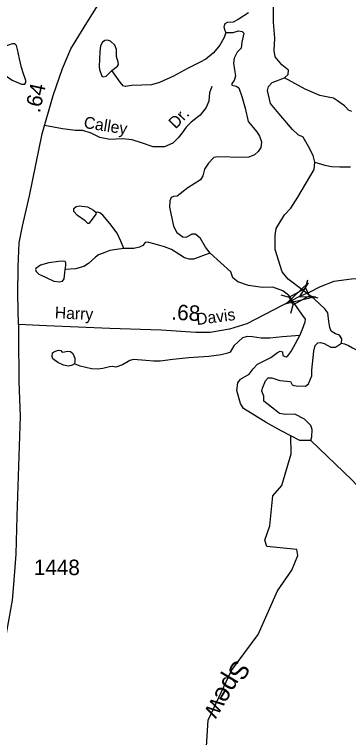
# Model space of a CAD drawing. Extents: x 2056842 to 2160602, y 826753 to 1016856.
# Drawn here: x 2117643 to 2120346, y 1005068 to 1010911 of the extents above; entities that cross this region are included whole.
import ezdxf

# ---------------------------------------------------------------- set-up
doc = ezdxf.new("R2010")
doc.units = 0
for name, color, linetype in [('Exist Hydrographic Creek Single Shore', 7, 'Continuous'), ('Exist Hydrographic Creek Single Shore Label', 7, 'Continuous'), ('Exist Hydrographic Lake Shore', 7, 'Continuous'), ('Exist Hydrographic Misc Water Feature', 7, 'Continuous'), ('Exist Road Non-System Type 51', 7, 'Continuous'), ('Exist Road Non-System Type 51 Label', 7, 'Continuous'), ('Exist Road Secondary Mileage Hundredths English Label', 7, 'Continuous'), ('Exist Road Secondary Structure Standard Bridge Attributed CELL', 7, 'Continuous'), ('Exist Road Secondary Structure Standard Bridge CELL', 7, 'Continuous'), ('Exist Road Secondary Type 51 Attributed', 7, 'Continuous'), ('Exist Road Secondary Type 51 Label', 7, 'Continuous'), ('Exist Road Secondary Type 51 Number Label', 7, 'Continuous')]:
    doc.layers.add(name, color=color, linetype=linetype)

msp = doc.modelspace()

# ---------------------------------------------------------------- linework, layer by layer
at = {"layer": 'Exist Hydrographic Creek Single Shore'}
msp.add_lwpolyline([(2119724.8, 1004480.7), (2119570.3, 1004518.7), (2119547.6, 1004587.2), (2119536, 1004735.4), (2119468.9, 1004786), (2119252, 1004816.8), (2119218.9, 1004850.2), (2119193.9, 1004952.5), (2119208.9, 1005208.2), (2119399, 1005611.1), (2119613.9, 1005902), (2119770.9, 1006253), (2119887, 1006421.3), (2119936, 1006538.3), (2119928, 1006587.8), (2119685.8, 1006612.6), (2119668.8, 1006662.1), (2119709.8, 1006779.3), (2119733.8, 1007021.7), (2119806.4, 1007105.8)], dxfattribs=at)
at = {"layer": 'Exist Hydrographic Lake Shore'}
for points in [[(2119827.6, 1010400.3), (2119857.8, 1010425.9), (2119859, 1010460.1), (2119805.9, 1010505.7), (2119751.4, 1010569.1), (2119743.8, 1010621), (2119748.9, 1010719.8), (2119738.8, 1010849.8), (2119737.5, 1010982.9)], [(2119535.3, 1010924.8), (2119453, 1010871.6), (2119412.4, 1010850), (2119364.3, 1010847.5), (2119345.3, 1010836.1), (2119337.7, 1010810.7), (2119344.1, 1010782.9), (2119353.6, 1010766.2)], [(2119353.6, 1010766.2), (2119411.8, 1010766.2), (2119456.1, 1010780.1), (2119486.5, 1010773.8), (2119497.9, 1010759.8), (2119482.7, 1010686.3), (2119477.6, 1010640), (2119446, 1010605.8), (2119420.7, 1010558.9), (2119414.3, 1010517.1), (2119421.9, 1010465.1), (2119430.8, 1010414.5), (2119420.7, 1010379), (2119401.7, 1010354.9), (2119402.9, 1010341), (2119435.9, 1010330.8), (2119458.7, 1010317.3), (2119482.7, 1010248.9), (2119509.3, 1010155.1), (2119534.6, 1010045.3), (2119603, 1009962.9), (2119625.8, 1009926.6), (2119642.2, 1009882.2), (2119637.2, 1009836.6), (2119615.7, 1009803.7), (2119585.3, 1009777.1), (2119539.7, 1009758.1), (2119485.6, 1009754.3), (2119288.1, 1009761.9), (2119255.2, 1009756.2), (2119213.4, 1009710.6), (2119181.7, 1009662.4), (2119167.8, 1009607.9), (2119147.6, 1009575), (2119046.3, 1009509.1), (2118960.2, 1009442.4), (2118929.8, 1009439.8), (2118912, 1009433.5), (2118899.4, 1009405.6), (2118896.9, 1009353.7), (2118931, 1009200.4), (2118957.6, 1009148.4), (2119004.5, 1009114.2), (2119032.3, 1009110.4), (2119079.2, 1009137.3)], [(2120074.2, 1009718.1), (2120059, 1009772.6), (2120022.3, 1009843.5), (2119979.2, 1009919.5), (2119937.4, 1009939.8), (2119893.1, 1009983.1), (2119781.7, 1010109.8), (2119713.3, 1010190.7), (2119689.3, 1010298.3), (2119696.9, 1010328.8), (2119728.6, 1010362.6), (2119827.6, 1010400.3)], [(2120290.1, 1008253.8), (2120292.6, 1008289.9), (2120272.3, 1008320.3), (2120239.4, 1008330.5), (2120206.5, 1008353.3), (2120193.8, 1008381.1), (2120186.2, 1008429.3), (2120178.6, 1008500.2), (2120153.3, 1008533.2), (2120067.2, 1008613), (2119857, 1008772.6), (2119808.9, 1008830.9), (2119753.2, 1009010.8), (2119753.2, 1009124.8), (2119760.8, 1009183.1), (2119826.6, 1009292), (2119879.8, 1009345.3), (2119935.5, 1009433.9), (2120067.2, 1009659.4), (2120074.2, 1009718.1)], [(2119226.4, 1008981.6), (2119188.1, 1009032.1), (2119147.6, 1009100.5), (2119107, 1009136), (2119079.2, 1009137.3)], [(2119950.8, 1008317.6), (2119972.3, 1008369.5), (2119994.1, 1008427.8), (2119996.6, 1008448.1), (2119968.8, 1008489.9), (2119863.7, 1008640.6), (2119813.1, 1008678.4), (2119732.1, 1008707.5), (2119649.8, 1008705), (2119535.9, 1008720.2), (2119451.1, 1008750.6), (2119410.5, 1008782.3), (2119392.8, 1008831.7), (2119226.4, 1008981.6)], [(2119879.9, 1008185.8), (2119900.2, 1008222.6), (2119950.8, 1008317.6)], [(2120040.2, 1007468.9), (2120048.5, 1007499), (2120052.3, 1007557.3), (2120039.6, 1007589), (2119989, 1007640.9), (2119910.5, 1007680.2), (2119835.8, 1007678.9), (2119787.6, 1007686.5), (2119745.9, 1007718.2), (2119661, 1007786.6), (2119661, 1007825.9), (2119643.3, 1007867.7), (2119648.4, 1007891.7), (2119675, 1007951.3), (2119696.5, 1007974.1), (2119725.6, 1007974.1), (2119790.2, 1007953.8), (2119875, 1007944.6), (2119890.2, 1007919.6), (2119902.9, 1007912), (2119921.9, 1007911.6), (2119997.8, 1007907.8), (2120021.9, 1007925.6), (2120048.5, 1007990.2), (2120049.7, 1008035.8), (2120066.2, 1008189.1), (2120076.3, 1008236), (2120097.8, 1008257.5), (2120118.1, 1008261.3), (2120148.5, 1008251.2), (2120202.9, 1008223.3), (2120240.9, 1008223.3), (2120290.1, 1008253.8)], [(2119879.4, 1007506), (2119801.5, 1007547.8), (2119680, 1007614.3), (2119495, 1007726.6), (2119470.9, 1007768.4), (2119443.1, 1007873.5), (2119449.4, 1007935), (2119470.9, 1007965.4), (2119541.8, 1008005.9), (2119574.8, 1008046.5), (2119608.9, 1008085.7), (2119716.6, 1008140.2), (2119771, 1008180.8), (2119792.5, 1008189.6), (2119811.5, 1008184.6), (2119815.3, 1008155.4), (2119829.3, 1008146.6), (2119841.9, 1008144), (2119854.6, 1008152.9), (2119879.9, 1008185.8)], [(2120040.2, 1007468.9), (2119952.9, 1007468), (2119879.4, 1007506)], [(2121540.1, 1006314.1), (2121500.1, 1006307.4), (2121410.2, 1006307.4), (2121343.7, 1006323), (2121196.7, 1006390), (2121132.2, 1006415.3), (2121034.7, 1006474.8), (2120918.2, 1006580), (2120663.7, 1006838.1), (2120372.6, 1007150.2), (2120040.2, 1007468.9)]]:
    msp.add_lwpolyline(points, dxfattribs=at)
at = {"layer": 'Exist Hydrographic Misc Water Feature'}
for points in [[(2119353.6, 1010766.2), (2119339.6, 1010724.3), (2119304.2, 1010663.5), (2119252.3, 1010602.7), (2119190.2, 1010549.5), (2119140.8, 1010522.9), (2119048.4, 1010477.3), (2118929.4, 1010412.7), (2118817.3, 1010361), (2118752.8, 1010343.3), (2118674.3, 1010340.7), (2118590.7, 1010338.2), (2118542.6, 1010328.1), (2118522.3, 1010335.7), (2118497, 1010364.8), (2118431.2, 1010457.3)], [(2118431.2, 1010457.3), (2118476.7, 1010492.8), (2118484.3, 1010508), (2118481.8, 1010525.7), (2118467.9, 1010571.3), (2118469.1, 1010597.9), (2118469.1, 1010629.6), (2118453.9, 1010663.8), (2118419.8, 1010695.5), (2118394.4, 1010704.3), (2118374.2, 1010701.8), (2118355.2, 1010686.6), (2118338.7, 1010657.4), (2118334.9, 1010610.6), (2118328.6, 1010491.5), (2118329.9, 1010467.4), (2118348.9, 1010412.9), (2118360.3, 1010406.6), (2118384.3, 1010411.7), (2118431.2, 1010457.3)], [(2117492.8, 1010615.1), (2117463.7, 1010575.9), (2117448.5, 1010537.9), (2117452.3, 1010516.3), (2117472.5, 1010489.7), (2117543.4, 1010437.8), (2117623.2, 1010379.5), (2117700.4, 1010349.1), (2117725.8, 1010347.8), (2117735.9, 1010360.5), (2117735.9, 1010377), (2117716.9, 1010431.4), (2117700.4, 1010483.4), (2117682.7, 1010551.8), (2117667.5, 1010629.1), (2117658.7, 1010660.7), (2117646, 1010673.4), (2117625.7, 1010674.7), (2117565, 1010653.1), (2117492.8, 1010615.1)], [(2120371.1, 1010127.3), (2120344.5, 1010137.4), (2120323, 1010162.8), (2120312.2, 1010172.9), (2120257.8, 1010213.5), (2120224.8, 1010233.7), (2120181.8, 1010242.6), (2120113.4, 1010257.8), (2119994.4, 1010307.2), (2119827.6, 1010400.3)], [(2120074.2, 1009718.1), (2120155.2, 1009694), (2120207.1, 1009683.9), (2120275.5, 1009678.8), (2120362.8, 1009680.1)], [(2118303.9, 1009311), (2118301.4, 1009298.2), (2118287.4, 1009277.9), (2118244.4, 1009220.9), (2118236.8, 1009222.2), (2118214, 1009243.7), (2118152, 1009285.5), (2118124.1, 1009318.4), (2118124.1, 1009343.8), (2118141.8, 1009359), (2118165.9, 1009364.1), (2118234.3, 1009356.5), (2118282.4, 1009331.1), (2118303.9, 1009311)], [(2118528, 1009019.6), (2118504, 1009080.4), (2118473.6, 1009145), (2118414.1, 1009222.3), (2118357.1, 1009288.2), (2118333, 1009309.7), (2118316.6, 1009313.5), (2118303.9, 1009311)], [(2119226.4, 1008981.6), (2119185.9, 1008967.6), (2119128.9, 1008946.1), (2119092.2, 1008934.7), (2119055.5, 1008933.4), (2119017.5, 1008944.8), (2118982.1, 1008970.2), (2118913.7, 1009010.7), (2118858, 1009032.3), (2118780.7, 1009053.8), (2118718.7, 1009071.5), (2118701, 1009069), (2118682, 1009044.9), (2118655.4, 1009029.7), (2118608.5, 1009019.6), (2118528, 1009019.6)], [(2118528, 1009019.6), (2118468.5, 1009011.9), (2118415.3, 1009004.3), (2118374.8, 1008987.8), (2118321.6, 1008970), (2118297.6, 1008951), (2118241.9, 1008899.1), (2118205.1, 1008873.8), (2118138, 1008854.8), (2118053.2, 1008849.7)], [(2118053.2, 1008849.7), (2118057.4, 1008882.6), (2118059.9, 1008905.4), (2118052.3, 1008914.3), (2118039.7, 1008918.1), (2118000.4, 1008914.3), (2117920.6, 1008904.2), (2117853.5, 1008885.2), (2117816.8, 1008859.8), (2117813, 1008849.7), (2117818.1, 1008833.2), (2117840.9, 1008811.7), (2117892.8, 1008787.6), (2117961.2, 1008755.9), (2118006.7, 1008749.6), (2118030.8, 1008755.9), (2118044.7, 1008774.9), (2118051.1, 1008824.4), (2118053.2, 1008849.7)], [(2119950.8, 1008317.6), (2119810.6, 1008306.2), (2119709.4, 1008294.8), (2119639.7, 1008296), (2119570.1, 1008306.2), (2119528.3, 1008308.7), (2119487.8, 1008297.3), (2119418.1, 1008234), (2119389, 1008183.3), (2119370, 1008173.2), (2119315.6, 1008160.5), (2119215.6, 1008147.8), (2119054.7, 1008136.4), (2118923.7, 1008123.7), (2118821.1, 1008108.5), (2118766.7, 1008108.5), (2118704.7, 1008114.9), (2118605.9, 1008122.5), (2118576, 1008114.9), (2118516.5, 1008080.7), (2118462.1, 1008061.7), (2118436.7, 1008065.5), (2118412.7, 1008064.2), (2118358.2, 1008051.5), (2118313.9, 1008043.9), (2118265.8, 1008047.7), (2118175.9, 1008070.5), (2118127.8, 1008088.3)], [(2120290.1, 1008253.8), (2120312, 1008248.5), (2120346.2, 1008236.6), (2120378.2, 1008216.7), (2120404.2, 1008202.9), (2120424.3, 1008184.9), (2120442.4, 1008171), (2120458.4, 1008157), (2120478.5, 1008137.1), (2120494.7, 1008123.2), (2120506.5, 1008111.3), (2120537.5, 1008080.9)], [(2118127.8, 1008088.3), (2118103.7, 1008074.3), (2118077.1, 1008070.5), (2118039.2, 1008076.9), (2117993.6, 1008098.4), (2117954.3, 1008128.8), (2117949.3, 1008147.8), (2117951.8, 1008175.7), (2117967, 1008188.4), (2117999.9, 1008199.8), (2118017.6, 1008194.7), (2118025.2, 1008184.6), (2118034.1, 1008183.3), (2118070.8, 1008190.9), (2118097.4, 1008188.4), (2118116.4, 1008170.6), (2118130.3, 1008135.1), (2118131.6, 1008108.5), (2118127.8, 1008088.3)], [(2119806.4, 1007105.8), (2119882, 1007361.5), (2119879.4, 1007506)]]:
    msp.add_lwpolyline(points, dxfattribs=at)
at = {"layer": 'Exist Road Non-System Type 51'}
msp.add_lwpolyline([(2119240.7, 1010330), (2119220.9, 1010277.1), (2119216.4, 1010210.9), (2119194.4, 1010160.2), (2119145.9, 1010098.5), (2119073.2, 1010041.1), (2119031.3, 1010001.4), (2119000.5, 1009955.1), (2118967.4, 1009913.2), (2118923.4, 1009871.3), (2118857.3, 1009842.7), (2118764.7, 1009842.7), (2118669.9, 1009873.5), (2118595, 1009897.8), (2118517.9, 1009906.6), (2118414.3, 1009902.2), (2118332.8, 1009917.6), (2118262.3, 1009952.9), (2118196.2, 1009972.8), (2118136.7, 1009975), (2118030.9, 1009988.2), (2117886.3, 1010013.6)], dxfattribs=at)
at = {"layer": 'Exist Road Secondary Structure Standard Bridge Attributed CELL'}
msp.add_lwpolyline([(2120078.9, 1008630.8), (2119841.9, 1008573.4), (2120018.4, 1008741.6), (2119948.9, 1008631.8)], close=True, dxfattribs=at)
at = {"layer": 'Exist Road Secondary Structure Standard Bridge CELL'}
for p, q in [((2119996.7, 1008699.4), (2120015.6, 1008765.8)), ((2119798.2, 1008644.9), (2119864.6, 1008626)), ((2120030.4, 1008639.2), (2120096.7, 1008620.3)), ((2119880.2, 1008498), (2119899, 1008564.4))]:
    msp.add_line(p, q, dxfattribs=at)
msp.add_lwpolyline([(2119864.6, 1008626), (2119996.6, 1008699.7), (2120031, 1008638), (2119899, 1008564.4)], close=True, dxfattribs=at)
at = {"layer": 'Exist Road Secondary Type 51 Attributed'}
for points in [[(2117675.1, 1008407), (2117671.2, 1008649.3), (2117671.9, 1008872), (2117682.3, 1009066.1), (2117709.2, 1009199.9), (2117763.6, 1009445.1), (2117866.8, 1009945.7), (2117956.4, 1010257.9), (2118031.3, 1010475.8), (2118099.4, 1010632.5), (2118229.8, 1010844.8), (2118379.5, 1011085.4), (2118511.1, 1011287.5), (2118562.1, 1011386.2), (2118600.7, 1011502), (2118621.1, 1011597.4)], [(2121207.4, 1008784), (2120858.5, 1008775.7), (2120593.1, 1008775.7), (2120370.8, 1008771.2), (2120227.9, 1008753), (2120116.8, 1008709.9), (2120027.1, 1008664.4), (2119948.9, 1008631.8)], [(2119948.9, 1008631.8), (2119523.5, 1008410.6), (2119382.9, 1008367.5), (2119226.4, 1008342.5), (2119110.7, 1008340.3), (2118829.4, 1008360.7), (2118413.8, 1008374.2), (2117903.4, 1008394.7), (2117675.1, 1008407)], [(2117675.1, 1008407), (2117675.8, 1008318.4), (2117679.7, 1007943.2), (2117689.3, 1007665.7), (2117662.1, 1006856.9), (2117653.7, 1006550.7), (2117636.1, 1006304.5), (2117625.7, 1006178.2), (2117596.4, 1006027.1), (2117559.3, 1005818.7), (2117449.2, 1005173.9), (2117412.8, 1004969.3)]]:
    msp.add_lwpolyline(points, dxfattribs=at)

# ---------------------------------------------------------------- texts
at = {"layer": 'Exist Hydrographic Creek Single Shore Label'}
msp.add_text('Spew', height=150, rotation=239.20762, dxfattribs=at).set_placement((2119430.6, 1005706.7))
at = {"layer": 'Exist Road Non-System Type 51 Label'}
for s, rotation, p in [('Dr.', 45.9981, (2118947.6, 1009981.7)), ('Calley', 350.96269, (2118199.1, 1009995.5))]:
    msp.add_text(s, height=95, rotation=rotation, dxfattribs=at).set_placement(p)
at = {"layer": 'Exist Road Secondary Mileage Hundredths English Label'}
for s, rotation, p in [('.64', 77.81885, (2117847.9, 1010111.2)), ('.68', 357.03813, (2118910.6, 1008445.2))]:
    msp.add_text(s, height=125, rotation=rotation, dxfattribs=at).set_placement(p)
at = {"layer": 'Exist Road Secondary Type 51 Label'}
for s, rotation, p in [('Harry', 357.39526, (2117967.9, 1008456.2)), ('Davis', 7.59243, (2119119.5, 1008400.8))]:
    msp.add_text(s, height=95, rotation=rotation, dxfattribs=at).set_placement(p)
at = {"layer": 'Exist Road Secondary Type 51 Number Label'}
msp.add_text('1448', height=125, dxfattribs=at).set_placement((2117799.9, 1006380.5))

doc.saveas('drawing.dxf')
